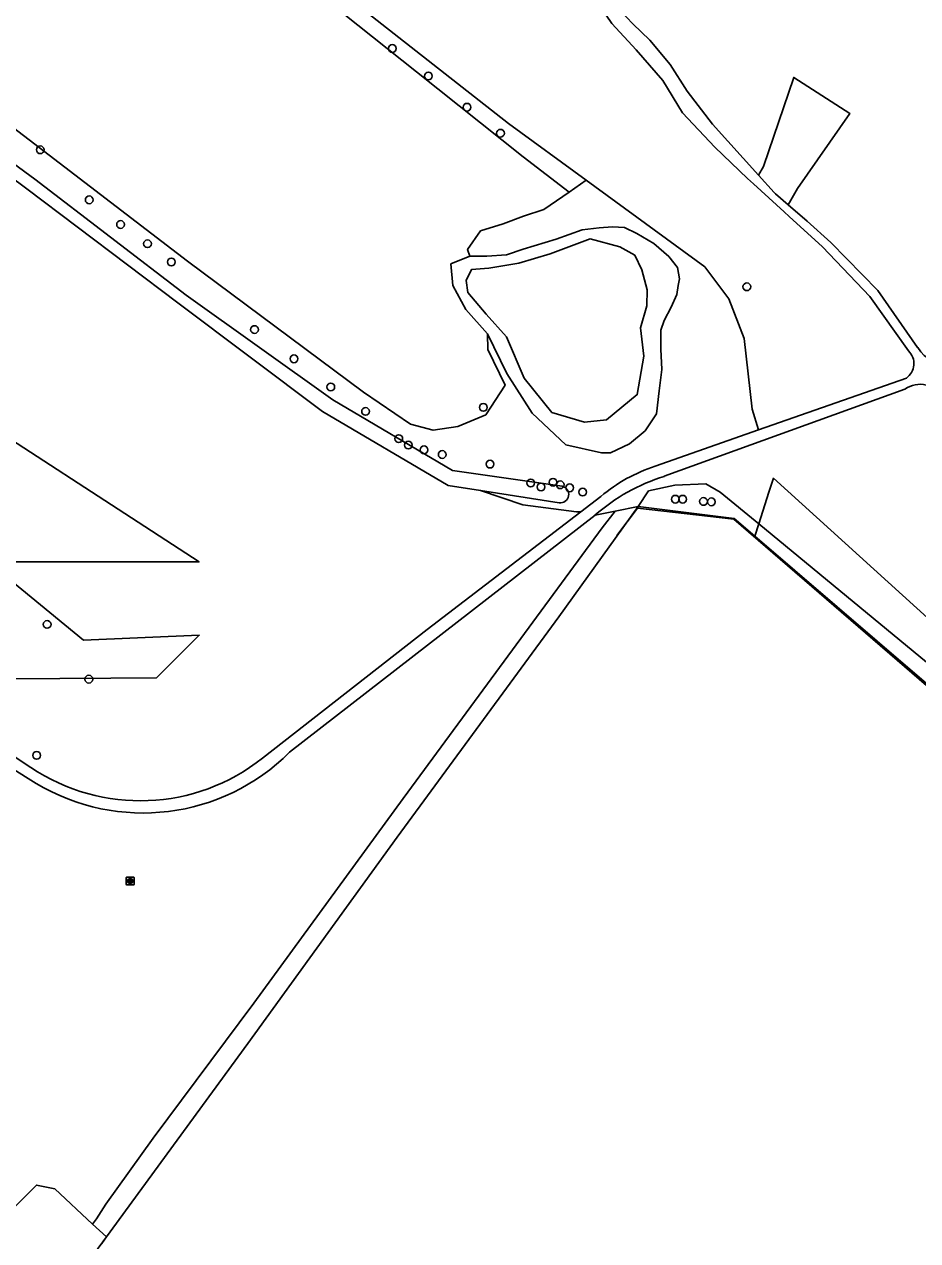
# Model space of a CAD drawing. Extents: x 159628 to 160723, y 388176 to 389416.
# Drawn here: x 160387.1 to 160499.8, y 389117.2 to 389270.7 of the extents above; entities that cross this region are included whole.
import ezdxf

# ---------------------------------------------------------------- set-up
doc = ezdxf.new("R2010")
doc.units = 0
for name, color, linetype in [('IMGEO_Boom', 7, 'Continuous'), ('IMGEO_Grasland_agrarisch', 7, 'Continuous'), ('IMGEO_Grasland_overig', 7, 'Continuous'), ('IMGEO_Hek', 7, 'Continuous'), ('IMGEO_Loofbos', 7, 'Continuous'), ('IMGEO_Meer_plas_ven_vijver', 7, 'Continuous'), ('IMGEO_Rijbaan_lokaal_halfverhard', 7, 'Continuous'), ('IMGEO_Rioolput', 7, 'Continuous'), ('IMGEO_Sloot', 7, 'Continuous'), ('IMGEO_Waterloop', 7, 'Continuous')]:
    doc.layers.add(name, color=color, linetype=linetype)

msp = doc.modelspace()

# ---------------------------------------------------------------- linework, layer by layer
at = {"layer": 'IMGEO_Boom'}
for centre in [(160433.48, 389267.68), (160438.04, 389264.21), (160442.91, 389260.27), (160447.13, 389256.99), (160389.07, 389254.9), (160395.25, 389248.58), (160399.2, 389245.47), (160402.6, 389243.04), (160405.6, 389240.74), (160478.21, 389237.61), (160416.1, 389232.21), (160421.08, 389228.52), (160425.72, 389224.97), (160444.97, 389222.39), (160430.11, 389221.88), (160434.3, 389218.44), (160435.5, 389217.63), (160437.49, 389217.03), (160439.78, 389216.44), (160445.81, 389215.23), (160450.95, 389212.85), (160452.25, 389212.35), (160453.76, 389212.94), (160454.67, 389212.62), (160455.85, 389212.24), (160457.49, 389211.7), (160469.19, 389210.8), (160470.12, 389210.8), (160472.74, 389210.52), (160473.74, 389210.47), (160389.94, 389195), (160395.2, 389188.09), (160388.61, 389178.47)]:
    msp.add_circle(centre, 0.489, dxfattribs=at)
at = {"layer": 'IMGEO_Grasland_agrarisch'}
msp.add_lwpolyline([(160443.26, 389241.48), (160440.88, 389240.5), (160441.12, 389237.75), (160442.78, 389234.75), (160445.49, 389231.66)], dxfattribs=at)
at = {"layer": 'IMGEO_Grasland_overig'}
for points in [[(160385.44, 389302.24), (160388.06, 389301.76), (160393.78, 389298.79), (160436.52, 389264.73), (160449.98, 389254.02), (160455.81, 389249.56)], [(160445.49, 389231.66), (160445.54, 389229.69), (160447.71, 389225.21), (160445.28, 389221.46), (160441.76, 389219.96), (160438.62, 389219.52), (160435.79, 389220.27), (160429.83, 389224.29), (160407.66, 389240.86), (160382.42, 389260.14), (160371.06, 389267.61), (160366.35, 389270.56)], [(160455.81, 389249.56), (160457.93, 389251.07)], [(160455.81, 389249.56), (160452.62, 389247.35), (160450.03, 389246.51), (160447.49, 389245.56), (160444.62, 389244.67), (160442.97, 389242.32), (160443.26, 389241.48)], [(160445.49, 389231.66), (160447.94, 389226.65), (160451.13, 389221.66), (160455.38, 389217.66), (160459.87, 389216.66), (160460.99, 389216.66), (160463.4, 389217.78), (160465.37, 389219.41), (160466.83, 389221.56), (160467.17, 389224.48), (160467.49, 389227.19), (160467.38, 389229.73), (160467.38, 389231.08), (160467.38, 389232.12), (160467.78, 389233.37), (160468.67, 389235.04), (160469.38, 389236.65), (160469.56, 389237.75), (160469.7, 389238.61), (160469.45, 389240.04), (160468.35, 389241.43), (160466.46, 389243.07), (160464.32, 389244.35), (160462.78, 389245.1), (160461.28, 389245.17), (160459.57, 389245.06), (160457.43, 389244.78), (160454.15, 389243.6), (160450.01, 389242.35), (160447.87, 389241.64), (160445.4, 389241.48), (160443.26, 389241.48)], [(160457.26, 389209.2), (160456.74, 389209.22), (160449.95, 389210.09), (160444.6, 389211.89)], [(160479.2, 389206.12), (160476.6, 389208.35), (160464.5, 389209.86)], [(160479.71, 389207.7), (160479.2, 389206.12)], [(160508.56, 389183.9), (160479.71, 389207.7)], [(160541.55, 389154.72), (160531.09, 389161.7), (160500, 389188.31), (160479.2, 389206.12)]]:
    msp.add_lwpolyline(points, dxfattribs=at)
at = {"layer": 'IMGEO_Hek'}
for points in [[(160370.21, 389080.73), (160397.43, 389117.69), (160415.26, 389142.1), (160434.1, 389168.17), (160454.49, 389195.94), (160464.5, 389209.86)], [(160461.8, 389206.24), (160464.41, 389209.68), (160476.58, 389208.3), (160526.42, 389165.25), (160533.58, 389159.89), (160556.01, 389144.93), (160549.47, 389135.02)]]:
    msp.add_lwpolyline(points, dxfattribs=at)
at = {"layer": 'IMGEO_Loofbos'}
for points in [[(160457.93, 389251.07), (160448.13, 389258.23), (160387.94, 389305.48)], [(160483.43, 389247.96), (160484.6, 389250), (160491.21, 389259.46), (160484.13, 389264.03), (160480.33, 389252.79), (160479.69, 389251.69)], [(160479.7, 389219.54), (160478.87, 389222.15), (160477.89, 389231.08), (160475.93, 389236.1), (160472.93, 389240.11), (160457.93, 389251.07)], [(160375.9, 389208.28), (160375.04, 389225.03), (160409.1, 389202.89), (160382.45, 389202.9), (160394.51, 389193), (160409.12, 389193.63), (160403.72, 389188.24), (160397.99, 389188.2), (160378.64, 389188.08), (160366.68, 389195.62), (160358.79, 389200.62), (160358.79, 389212.84), (160365.3, 389216.97), (160375.9, 389208.28)], [(160464.5, 389209.86), (160465.82, 389211.84), (160469.13, 389212.59), (160473.02, 389212.76), (160474.86, 389211.7), (160479.71, 389207.7)], [(160479.71, 389207.7), (160480.99, 389211.67), (160481.57, 389213.45), (160510.5, 389187.19)], [(160461.61, 389209.29), (160459.06, 389208.79)], [(160395.67, 389119.32), (160390.91, 389123.75), (160388.6, 389124.24), (160372.68, 389108.32), (160367.93, 389109.48), (160362.6, 389107.11), (160352.06, 389095.29)], [(160396.83, 389116.88), (160397.43, 389117.69)]]:
    msp.add_lwpolyline(points, dxfattribs=at)
at = {"layer": 'IMGEO_Meer_plas_ven_vijver'}
msp.add_lwpolyline([(160460.52, 389220.8), (160457.74, 389220.53), (160453.61, 389221.73), (160450.13, 389226.06), (160447.89, 389231.31), (160445.34, 389234.17), (160443.02, 389236.87), (160442.79, 389238.41), (160443.49, 389239.8), (160445.65, 389239.96), (160449.44, 389240.57), (160453.4, 389241.78), (160458.43, 389243.67), (160462.18, 389242.66), (160464.07, 389241.6), (160464.96, 389239.73), (160465.64, 389237.22), (160465.6, 389235.22), (160464.78, 389232.44), (160465.23, 389228.87), (160464.38, 389224.01), (160460.52, 389220.8)], dxfattribs=at)
at = {"layer": 'IMGEO_Rijbaan_lokaal_halfverhard'}
for points in [[(160479.69, 389251.69), (160473.86, 389258.15), (160470.68, 389262.28), (160468.54, 389265.68), (160465.99, 389268.74), (160463.81, 389270.81), (160462.23, 389272.48), (160460.03, 389275.85), (160457.16, 389280.51), (160451.95, 389288.34), (160449.07, 389293.06), (160446.94, 389297.68), (160444.76, 389300.98), (160428.53, 389318.87), (160422.67, 389324.52), (160419.87, 389327.41), (160417.86, 389329.83), (160416.02, 389332.64), (160414.69, 389335.12)], [(160445.72, 389295.76), (160448.22, 389291.05), (160451.68, 389285.59), (160457.67, 389276.02), (160461.17, 389270.83), (160464.25, 389267.52), (160467.63, 389263.63), (160470.09, 389259.55), (160474.17, 389255.23), (160478.31, 389251.28), (160479.05, 389250.6), (160482.92, 389247.05), (160483.55, 389246.47), (160487.77, 389242.64), (160493.72, 389236.38), (160498.61, 389229.51)], [(160483.43, 389247.96), (160481.83, 389249.32), (160481.65, 389249.52), (160479.69, 389251.69)], [(160499.76, 389229.94), (160494.75, 389237.14), (160488.8, 389243.2), (160485.84, 389245.9), (160483.43, 389247.96)], [(160498.34, 389226.09), (160479.7, 389219.54)], [(160467.78, 389213.69), (160498.16, 389224.7)], [(160326.86, 389221.49), (160327.34, 389220.97), (160327.62, 389220.75), (160329.4, 389219.33), (160330.46, 389218.49), (160340.99, 389210.16), (160352.05, 389200.65), (160387.89, 389176.94)], [(160479.7, 389219.54), (160466.65, 389214.95)], [(160459.81, 389211.15), (160457.26, 389209.2)], [(160417.11, 389178.13), (160437.89, 389194.37), (160457.26, 389209.2)], [(160459.06, 389208.79), (160420.53, 389178.87)], [(160388.57, 389174.94), (160370.94, 389185.93), (160344.58, 389204.57), (160340.25, 389206.09)]]:
    msp.add_lwpolyline(points, dxfattribs=at)
for centre, radius, start, end in [((160497.09, 389227.91), 2.2, 304.369, 46.6442), ((160503.03, 389231.84), 3.78, 210.1633, 288.2681), ((160500.08, 389221.91), 3.39, 29.5634, 124.5179), ((160475.1, 389190.42), 24.39, 107.4604, 131.1403), ((160472.71, 389196), 19.9, 107.7181, 130.4138), ((160402.03, 389197.36), 26.16, 239.0298, 315.019), ((160401.69, 389197.5), 24.76, 236.136, 308.5163)]:
    msp.add_arc(centre, radius, start, end, dxfattribs=at)
at = {"layer": 'IMGEO_Rioolput'}
for p, q in [((160399.92, 389162.19), (160399.92, 389163.05)), ((160399.99, 389163.12), (160400.85, 389163.12)), ((160400.41, 389162.9), (160400.43, 389162.9)), ((160400.92, 389163.05), (160400.92, 389162.19)), ((160400.85, 389162.12), (160399.99, 389162.12)), ((160400.43, 389162.34), (160400.4, 389162.34))]:
    msp.add_line(p, q, dxfattribs=at)
for points in [[(160399.92, 389162.19), (160399.92, 389163.05)], [(160399.99, 389163.12), (160400.85, 389163.12)], [(160400.51, 389162.82), (160400.25, 389162.82), (160400.25, 389162.42)], [(160400.92, 389163.05), (160400.92, 389162.19)], [(160400.85, 389162.12), (160399.99, 389162.12)], [(160400.25, 389162.42), (160400.38, 389162.42), (160400.38, 389162.58), (160400.39, 389162.58)], [(160400.43, 389162.74), (160400.38, 389162.74), (160400.38, 389162.66)], [(160400.38, 389162.66), (160400.43, 389162.66)], [(160400.44, 389162.55), (160400.51, 389162.42), (160400.65, 389162.42), (160400.58, 389162.55)]]:
    msp.add_lwpolyline(points, dxfattribs=at)
for centre, radius, start, end in [((160399.99, 389163.04), 0.0765, 91.552, 178.448), ((160399.99, 389163.04), 0.0765, 91.552, 178.448), ((160400.51, 389162.71), 0.109, 350.3612, 89.416), ((160400.84, 389163.04), 0.0765, 1.552, 88.448), ((160400.84, 389163.04), 0.0765, 1.552, 88.448), ((160399.99, 389162.2), 0.0765, 181.552, 268.448), ((160399.99, 389162.2), 0.0765, 181.552, 268.448), ((160400.39, 389162.53), 0.0533, 26.0293, 88.6989), ((160400.44, 389162.64), 0.0964, 77.0061, 93.1865), ((160400.42, 389162.85), 0.19, 274.7715, 282.9687), ((160400.45, 389162.7), 0.0378, 276.6634, 79.6772), ((160400.5, 389162.71), 0.112, 277.5842, 350.9817), ((160400.49, 389162.49), 0.108, 29.5134, 73.7905), ((160400.84, 389162.2), 0.0765, 271.552, 358.448), ((160400.84, 389162.2), 0.0765, 271.552, 358.448)]:
    msp.add_arc(centre, radius, start, end, dxfattribs=at)
for centre, major_axis, ratio, start_param, end_param in [((160400.41, 389162.62), (-0.387, 0.002), 0.722429, 4.712389, 7.853982), ((160400.43, 389162.62), (-0.39, 0.002), 0.717154, 1.570796, 4.712389)]:
    msp.add_ellipse(centre, major_axis=major_axis, ratio=ratio, start_param=start_param, end_param=end_param, dxfattribs=at)
at = {"layer": 'IMGEO_Sloot'}
for points in [[(160395.67, 389119.32), (160396.15, 389120), (160397.36, 389121.84), (160403.31, 389130.16), (160416.01, 389147.19), (160434.86, 389173.01), (160448.65, 389191.78), (160459.94, 389207.18), (160461.61, 389209.29)], [(160397.43, 389117.69), (160415.26, 389142.1), (160434.1, 389168.17), (160454.49, 389195.94), (160464.5, 389209.86)], [(160461.61, 389209.29), (160464.5, 389209.86)], [(160397.43, 389117.69), (160395.67, 389119.32)]]:
    msp.add_lwpolyline(points, dxfattribs=at)
at = {"layer": 'IMGEO_Waterloop'}
for points in [[(160454.91, 389212.43), (160441.09, 389214.41), (160425.97, 389223.33), (160407.48, 389236.56), (160388.39, 389251.17), (160365.55, 389267.93)], [(160444.6, 389211.89), (160440.51, 389212.52), (160424.66, 389221.85), (160406.41, 389235.58), (160387.36, 389249.96), (160365.21, 389266.46)], [(160444.6, 389211.89), (160454.53, 389210.36)]]:
    msp.add_lwpolyline(points, dxfattribs=at)
msp.add_arc((160454.69, 389211.4), 1.05, 260.9927, 78.4365, dxfattribs=at)

doc.saveas('drawing.dxf')
